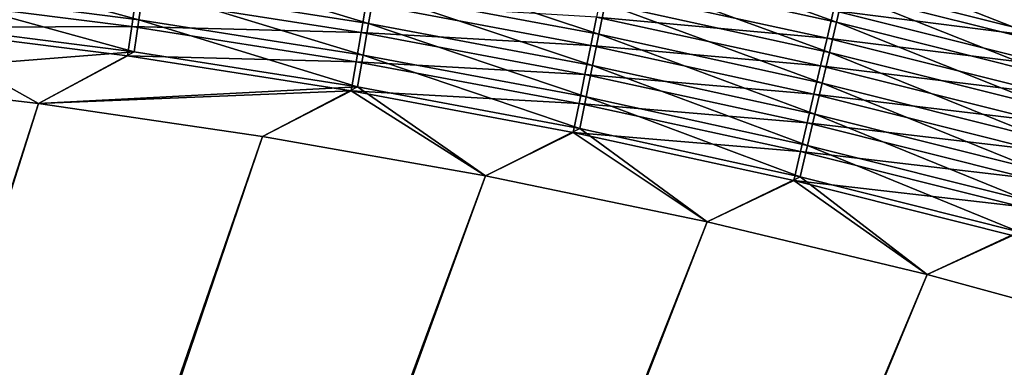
# Model space of a CAD drawing. Header units: metres. Extents: x 0 to 1400, y -1400 to 0.
# Tile 284 of 342: x 926 to 979, y -170 to -152. Entities that reach past the tile are written whole.
import ezdxf

# ---------------------------------------------------------------- set-up
doc = ezdxf.new("R2010")
doc.units = ezdxf.units.M

msp = doc.modelspace()

# ---------------------------------------------------------------- linework, layer by layer
at = {"layer": 'None'}
for points in [[(957.729431, -147.449509, -500.922638), (969.538574, -151.723465, -501.515411), (957.400085, -149.068634, -501.516388)], [(969.538574, -151.723465, -501.515411), (957.729431, -147.449509, -500.922638), (969.916443, -150.114731, -500.921356)], [(931.921326, -151.602432, -503.114502), (919.759583, -150.043594, -503.114655), (919.957886, -148.324265, -502.833466)], [(919.957886, -148.324265, -502.833466), (932.167603, -149.889191, -502.833221), (931.921326, -151.602432, -503.114502)], [(932.411987, -148.18898, -502.472961), (944.312622, -151.799942, -502.832947), (932.167603, -149.889191, -502.833221)], [(932.411987, -148.18898, -502.472961), (944.605591, -150.1073, -502.472534), (944.312622, -151.799942, -502.832947)], [(956.726501, -152.379822, -502.472076), (944.605591, -150.1073, -502.472534), (944.895569, -148.431931, -502.033752)], [(944.895569, -148.431931, -502.033752), (957.065491, -150.713501, -502.033112), (956.726501, -152.379822, -502.472076)], [(970.287415, -148.535614, -500.251068), (982.013, -153.150757, -500.919983), (969.916443, -150.114731, -500.921356)], [(970.287415, -148.535614, -500.251068), (982.432434, -151.583496, -500.249329), (982.013, -153.150757, -500.919983)], [(957.400085, -149.068634, -501.516388), (969.154663, -153.357773, -502.03241), (957.065491, -150.713501, -502.033112)], [(957.400085, -149.068634, -501.516388), (969.538574, -151.723465, -501.515411), (969.154663, -153.357773, -502.03241)], [(969.375, -151.099289, -498.123322), (981.838318, -152.677841, -497.504364), (969.715637, -149.644547, -497.505981)], [(969.715637, -149.644547, -497.505981), (981.838318, -152.677841, -497.504364), (982.215637, -151.263962, -496.818085)], [(919.759583, -150.043594, -503.114655), (931.673767, -153.324402, -503.316132), (919.560303, -151.771698, -503.316193)], [(931.673767, -153.324402, -503.316132), (919.759583, -150.043594, -503.114655), (931.921326, -151.602432, -503.114502)], [(932.167603, -149.889191, -502.833221), (944.017395, -153.505569, -503.114349), (931.921326, -151.602432, -503.114502)], [(932.167603, -149.889191, -502.833221), (944.312622, -151.799942, -502.832947), (944.017395, -153.505569, -503.114349)], [(944.605591, -150.1073, -502.472534), (956.384033, -154.063324, -502.832672), (944.312622, -151.799942, -502.832947)], [(956.384033, -154.063324, -502.832672), (944.605591, -150.1073, -502.472534), (956.726501, -152.379822, -502.472076)], [(956.598022, -151.454208, -499.147278), (969.028015, -152.581299, -498.670471), (956.90509, -149.93895, -498.671356)], [(956.90509, -149.93895, -498.671356), (969.028015, -152.581299, -498.670471), (969.375, -151.099289, -498.123322)], [(981.585754, -154.747406, -501.514404), (969.538574, -151.723465, -501.515411), (969.916443, -150.114731, -500.921356)], [(969.916443, -150.114731, -500.921356), (982.013, -153.150757, -500.919983), (981.585754, -154.747406, -501.514404)], [(919.200195, -152.006363, -500.328979), (931.54126, -151.964005, -500.14325), (919.382629, -150.414505, -500.143372)], [(919.382629, -150.414505, -500.143372), (931.54126, -151.964005, -500.14325), (931.766907, -150.385803, -499.884186)], [(931.54126, -151.964005, -500.14325), (943.906067, -152.286652, -499.883942), (931.766907, -150.385803, -499.884186)], [(931.766907, -150.385803, -499.884186), (943.906067, -152.286652, -499.883942), (944.174744, -150.727386, -499.552002)], [(943.906067, -152.286652, -499.883942), (956.286926, -152.989258, -499.551605), (944.174744, -150.727386, -499.552002)], [(944.174744, -150.727386, -499.552002), (956.286926, -152.989258, -499.551605), (956.598022, -151.454208, -499.147278)], [(957.065491, -150.713501, -502.033112), (968.765747, -155.013412, -502.471619), (956.726501, -152.379822, -502.472076)], [(957.065491, -150.713501, -502.033112), (969.154663, -153.357773, -502.03241), (968.765747, -155.013412, -502.471619)], [(969.028015, -152.581299, -498.670471), (981.453064, -154.121689, -498.12207), (969.375, -151.099289, -498.123322)], [(969.375, -151.099289, -498.123322), (981.453064, -154.121689, -498.12207), (981.838318, -152.677841, -497.504364)], [(931.673767, -153.324402, -503.316132), (914.381592, -154.685791, -503.477753), (919.560303, -151.771698, -503.316193)], [(943.720703, -155.219894, -503.316071), (931.673767, -153.324402, -503.316132), (931.921326, -151.602432, -503.114502)], [(931.921326, -151.602432, -503.114502), (944.017395, -153.505569, -503.114349), (943.720703, -155.219894, -503.316071)], [(944.312622, -151.799942, -502.832947), (956.03894, -155.759766, -503.114227), (944.017395, -153.505569, -503.114349)], [(944.312622, -151.799942, -502.832947), (956.384033, -154.063324, -502.832672), (956.03894, -155.759766, -503.114227)], [(956.286926, -152.989258, -499.551605), (968.675476, -154.086884, -499.146637), (956.598022, -151.454208, -499.147278)], [(956.598022, -151.454208, -499.147278), (968.675476, -154.086884, -499.146637), (969.028015, -152.581299, -498.670471)], [(969.538574, -151.723465, -501.515411), (981.151672, -156.369476, -502.031677), (969.154663, -153.357773, -502.03241)], [(981.151672, -156.369476, -502.031677), (969.538574, -151.723465, -501.515411), (981.585754, -154.747406, -501.514404)], [(914.381592, -154.685791, -500.477753), (926.506104, -156.11409, -500.477753), (919.200195, -152.006363, -500.328979)], [(919.200195, -152.006363, -500.328979), (931.314392, -153.550262, -500.328949), (931.54126, -151.964005, -500.14325)], [(926.506104, -156.11409, -500.477753), (931.314392, -153.550262, -500.328949), (919.200195, -152.006363, -500.328979)], [(931.314392, -153.550262, -500.328949), (943.635315, -153.85788, -500.143127), (931.54126, -151.964005, -500.14325)], [(931.54126, -151.964005, -500.14325), (943.635315, -153.85788, -500.143127), (943.906067, -152.286652, -499.883942)], [(943.635315, -153.85788, -500.143127), (955.972595, -154.540131, -499.883698), (943.906067, -152.286652, -499.883942)], [(943.906067, -152.286652, -499.883942), (955.972595, -154.540131, -499.883698), (956.286926, -152.989258, -499.551605)], [(968.372803, -156.686127, -502.832428), (956.384033, -154.063324, -502.832672), (956.726501, -152.379822, -502.472076)], [(956.726501, -152.379822, -502.472076), (968.765747, -155.013412, -502.471619), (968.372803, -156.686127, -502.832428)], [(968.675476, -154.086884, -499.146637), (981.060486, -155.592606, -498.669556), (969.028015, -152.581299, -498.670471)], [(969.028015, -152.581299, -498.670471), (981.060486, -155.592606, -498.669556), (981.453064, -154.121689, -498.12207)], [(926.506042, -156.114075, -503.477753), (914.381592, -154.685791, -503.477753), (931.673767, -153.324402, -503.316132)], [(943.720703, -155.219894, -503.316071), (926.506042, -156.114075, -503.477753), (931.673767, -153.324402, -503.316132)], [(955.972595, -154.540131, -499.883698), (968.318359, -155.612106, -499.551178), (956.286926, -152.989258, -499.551605)], [(956.286926, -152.989258, -499.551605), (968.318359, -155.612106, -499.551178), (968.675476, -154.086884, -499.146637)], [(969.154663, -153.357773, -502.03241), (980.711914, -158.012711, -502.471161), (968.765747, -155.013412, -502.471619)], [(969.154663, -153.357773, -502.03241), (981.151672, -156.369476, -502.031677), (980.711914, -158.012711, -502.471161)], [(931.314392, -153.550262, -500.328949), (926.506104, -156.11409, -500.477753), (943.363159, -155.437119, -500.328888)], [(943.635315, -153.85788, -500.143127), (931.314392, -153.550262, -500.328949), (943.363159, -155.437119, -500.328888)], [(955.655823, -156.102921, -500.143005), (943.635315, -153.85788, -500.143127), (943.363159, -155.437119, -500.328888)], [(955.972595, -154.540131, -499.883698), (943.635315, -153.85788, -500.143127), (955.655823, -156.102921, -500.143005)], [(944.017395, -153.505569, -503.114349), (955.692078, -157.464844, -503.31604), (943.720703, -155.219894, -503.316071)], [(944.017395, -153.505569, -503.114349), (956.03894, -155.759766, -503.114227), (955.692078, -157.464844, -503.31604)], [(956.384033, -154.063324, -502.832672), (967.976868, -158.371704, -503.114105), (956.03894, -155.759766, -503.114227)], [(967.976868, -158.371704, -503.114105), (956.384033, -154.063324, -502.832672), (968.372803, -156.686127, -502.832428)], [(968.318359, -155.612106, -499.551178), (980.661743, -157.086929, -499.145996), (968.675476, -154.086884, -499.146637)], [(968.675476, -154.086884, -499.146637), (980.661743, -157.086929, -499.145996), (981.060486, -155.592606, -498.669556)], [(926.506104, -156.11409, -500.477753), (914.381592, -154.685791, -500.477753), (759.270203, -676.616821, -500.477753)], [(914.381592, -154.685791, -503.477753), (926.506042, -156.114075, -503.477753), (762.366577, -676.864197, -503.477753)], [(967.95752, -157.153091, -499.883453), (955.972595, -154.540131, -499.883698), (955.655823, -156.102921, -500.143005)], [(968.318359, -155.612106, -499.551178), (955.972595, -154.540131, -499.883698), (967.95752, -157.153091, -499.883453)], [(943.720703, -155.219894, -503.316071), (938.584595, -157.885391, -503.477753), (926.506042, -156.114075, -503.477753)], [(926.506104, -156.11409, -500.477753), (938.584595, -157.885391, -500.477753), (943.363159, -155.437119, -500.328888)], [(950.60614, -160.006927, -503.477753), (938.584595, -157.885391, -503.477753), (943.720703, -155.219894, -503.316071)], [(943.363159, -155.437119, -500.328888), (938.584595, -157.885391, -500.477753), (950.60614, -160.006927, -500.477753)], [(943.363159, -155.437119, -500.328888), (950.60614, -160.006927, -500.477753), (955.337524, -157.67366, -500.328857)], [(943.363159, -155.437119, -500.328888), (955.337524, -157.67366, -500.328857), (955.655823, -156.102921, -500.143005)], [(955.692078, -157.464844, -503.31604), (950.60614, -160.006927, -503.477753), (943.720703, -155.219894, -503.316071)], [(968.765747, -155.013412, -502.471619), (980.267639, -159.672928, -502.832153), (968.372803, -156.686127, -502.832428)], [(968.765747, -155.013412, -502.471619), (980.711914, -158.012711, -502.471161), (980.267639, -159.672928, -502.832153)], [(956.03894, -155.759766, -503.114227), (967.578918, -160.065872, -503.31601), (955.692078, -157.464844, -503.31604)], [(956.03894, -155.759766, -503.114227), (967.976868, -158.371704, -503.114105), (967.578918, -160.065872, -503.31601)], [(980.257751, -158.600769, -499.550751), (968.318359, -155.612106, -499.551178), (967.95752, -157.153091, -499.883453)], [(980.661743, -157.086929, -499.145996), (968.318359, -155.612106, -499.551178), (980.257751, -158.600769, -499.550751)], [(938.584595, -157.885391, -500.477753), (926.506104, -156.11409, -500.477753), (759.270203, -676.616821, -500.477753)], [(762.366577, -676.864197, -503.477753), (926.506042, -156.114075, -503.477753), (938.584595, -157.885391, -503.477753)], [(955.337524, -157.67366, -500.328857), (967.593933, -158.705887, -500.142883), (955.655823, -156.102921, -500.143005)], [(955.655823, -156.102921, -500.143005), (967.593933, -158.705887, -500.142883), (967.95752, -157.153091, -499.883453)], [(979.819946, -161.345901, -503.113953), (967.976868, -158.371704, -503.114105), (968.372803, -156.686127, -502.832428)], [(968.372803, -156.686127, -502.832428), (980.267639, -159.672928, -502.832153), (979.819946, -161.345901, -503.113953)], [(962.559814, -162.485901, -503.477753), (950.60614, -160.006927, -503.477753), (955.692078, -157.464844, -503.31604)], [(967.578918, -160.065872, -503.31601), (962.559814, -162.485901, -503.477753), (955.692078, -157.464844, -503.31604)], [(967.593933, -158.705887, -500.142883), (979.849609, -160.130249, -499.88324), (967.95752, -157.153091, -499.883453)], [(967.95752, -157.153091, -499.883453), (979.849609, -160.130249, -499.88324), (980.257751, -158.600769, -499.550751)], [(759.270203, -676.616821, -500.477753), (950.60614, -160.006927, -500.477753), (938.584595, -157.885391, -500.477753)], [(938.584595, -157.885391, -503.477753), (950.60614, -160.006927, -503.477753), (762.366577, -676.864197, -503.477753)], [(950.60614, -160.006927, -500.477753), (962.559814, -162.485886, -500.477753), (955.337524, -157.67366, -500.328857)], [(955.337524, -157.67366, -500.328857), (962.559814, -162.485886, -500.477753), (967.228516, -160.266617, -500.328827)], [(967.593933, -158.705887, -500.142883), (955.337524, -157.67366, -500.328857), (967.228516, -160.266617, -500.328827)], [(979.438354, -161.671478, -500.142792), (967.593933, -158.705887, -500.142883), (967.228516, -160.266617, -500.328827)], [(967.976868, -158.371704, -503.114105), (979.369995, -163.027405, -503.315948), (967.578918, -160.065872, -503.31601)], [(979.849609, -160.130249, -499.88324), (967.593933, -158.705887, -500.142883), (979.438354, -161.671478, -500.142792)], [(979.369995, -163.027405, -503.315948), (967.976868, -158.371704, -503.114105), (979.819946, -161.345901, -503.113953)], [(962.559814, -162.485886, -500.477753), (950.60614, -160.006927, -500.477753), (759.270203, -676.616821, -500.477753)], [(950.60614, -160.006927, -503.477753), (962.559814, -162.485901, -503.477753), (762.366577, -676.864197, -503.477753)], [(974.433777, -165.328995, -503.477753), (962.559814, -162.485901, -503.477753), (967.578918, -160.065872, -503.31601)], [(962.559814, -162.485886, -500.477753), (974.433777, -165.328979, -500.477753), (967.228516, -160.266617, -500.328827)], [(967.228516, -160.266617, -500.328827), (974.433777, -165.328979, -500.477753), (979.024963, -163.220566, -500.328796)], [(979.438354, -161.671478, -500.142792), (967.228516, -160.266617, -500.328827), (979.024963, -163.220566, -500.328796)], [(979.369995, -163.027405, -503.315948), (974.433777, -165.328995, -503.477753), (967.578918, -160.065872, -503.31601)], [(974.433777, -165.328979, -500.477753), (962.559814, -162.485886, -500.477753), (759.270203, -676.616821, -500.477753)], [(762.366577, -676.864197, -503.477753), (962.559814, -162.485901, -503.477753), (974.433777, -165.328995, -503.477753)], [(986.21344, -168.541031, -503.477753), (974.433777, -165.328995, -503.477753), (979.369995, -163.027405, -503.315948)], [(974.433777, -165.328979, -500.477753), (986.21344, -168.541031, -500.477753), (979.024963, -163.220566, -500.328796)], [(759.270203, -676.616821, -500.477753), (986.21344, -168.541031, -500.477753), (974.433777, -165.328979, -500.477753)], [(974.433777, -165.328995, -503.477753), (986.21344, -168.541031, -503.477753), (762.366577, -676.864197, -503.477753)], [(997.883667, -172.126526, -500.477753), (986.21344, -168.541031, -500.477753), (759.270203, -676.616821, -500.477753)], [(986.21344, -168.541031, -503.477753), (997.883667, -172.126511, -503.477753), (762.366577, -676.864197, -503.477753)]]:
    msp.add_3dface(points, dxfattribs=at)

doc.saveas('drawing.dxf')
